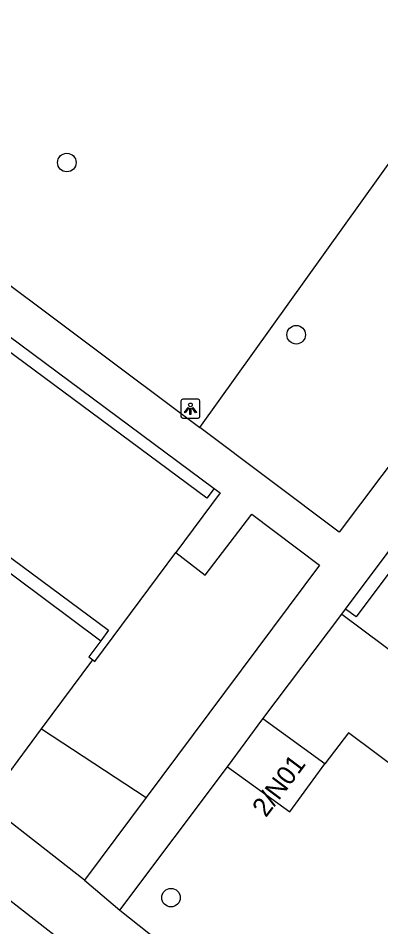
# Model space of a CAD drawing. Extents: x 160026 to 161302, y 384757 to 385701.
# Drawn here: x 160458.6 to 160477.69, y 385187.88 to 385235.75 of the extents above; entities that cross this region are included whole.
import ezdxf

# ---------------------------------------------------------------- set-up
doc = ezdxf.new("R2010")
doc.units = 0
for name, color, linetype in [('IMGEO_Boom', 7, 'Continuous'), ('IMGEO_Groenvoorziening', 7, 'Continuous'), ('IMGEO_Haag', 7, 'Continuous'), ('IMGEO_Lichtpunt', 7, 'Continuous'), ('IMGEO_Pand', 7, 'Continuous'), ('IMGEO_Pand_nummerreeks', 7, 'Continuous'), ('IMGEO_Rijbaan_lokaal_gesloten', 7, 'Continuous'), ('IMGEO_Rijbaan_lokaal_open', 7, 'Continuous'), ('IMGEO_Voetpad_open', 7, 'Continuous')]:
    doc.layers.add(name, color=color, linetype=linetype)

msp = doc.modelspace()

# ---------------------------------------------------------------- linework, layer by layer
at = {"layer": 'IMGEO_Boom'}
for centre in [(160461.161, 385228.145), (160473.236, 385219.073), (160466.647, 385189.417)]:
    msp.add_circle(centre, 0.489, dxfattribs=at)
at = {"layer": 'IMGEO_Groenvoorziening'}
for points in [[(160468.159, 385214.178), (160481.35, 385232.629), (160489.078, 385226.722)], [(160459.832, 385198.314), (160465.344, 385194.7)]]:
    msp.add_lwpolyline(points, dxfattribs=at)
at = {"layer": 'IMGEO_Haag'}
msp.add_lwpolyline([(160485.617, 385190.899), (160475.997, 385198.091), (160474.75, 385196.469)], dxfattribs=at)
at = {"layer": 'IMGEO_Lichtpunt'}
for p, q in [((160467.169, 385215.579), (160467.169, 385214.772)), ((160467.169, 385215.579), (160467.169, 385214.772)), ((160468.071, 385215.674), (160467.263, 385215.674)), ((160468.071, 385215.674), (160467.263, 385215.674)), ((160468.165, 385214.772), (160468.165, 385215.579)), ((160468.165, 385214.772), (160468.165, 385215.579)), ((160467.263, 385214.678), (160468.071, 385214.678)), ((160467.263, 385214.678), (160468.071, 385214.678))]:
    msp.add_line(p, q, dxfattribs=at)
for points in [[(160467.543, 385215.243), (160467.582, 385215.215), (160467.394, 385214.953), (160467.356, 385214.98), (160467.543, 385215.243)], [(160467.645, 385215.195), (160467.692, 385215.195), (160467.692, 385214.873), (160467.645, 385214.873), (160467.645, 385215.195)], [(160467.755, 385215.215), (160467.793, 385215.242), (160467.98, 385214.98), (160467.941, 385214.952), (160467.755, 385215.215)]]:
    msp.add_lwpolyline(points, dxfattribs=at)
msp.add_circle((160467.668, 385215.377), 0.0994, dxfattribs=at)
for centre, start, end in [((160467.263, 385215.579), 90, 180), ((160467.263, 385215.579), 90, 180), ((160468.071, 385215.579), 0, 90), ((160468.071, 385215.579), 0, 90), ((160467.263, 385214.772), 180, 270), ((160467.263, 385214.772), 180, 270), ((160468.071, 385214.772), 270, 0), ((160468.071, 385214.772), 270, 360)]:
    msp.add_arc(centre, 0.0946, start, end, dxfattribs=at)
at = {"layer": 'IMGEO_Pand'}
for points in [[(160468.912, 385210.979), (160468.529, 385210.462), (160453.862, 385221.338)], [(160487.341, 385218.845), (160476.395, 385204.204), (160475.837, 385204.622)], [(160468.912, 385210.979), (160469.227, 385210.746), (160466.894, 385207.6)], [(160457.299, 385207.993), (160463.358, 385203.5), (160462.945, 385202.943)], [(160462.528, 385201.95), (160462.642, 385201.866), (160466.894, 385207.6)], [(160475.636, 385204.353), (160475.837, 385204.622)], [(160475.636, 385204.353), (160484.481, 385197.741), (160484.729, 385198.073)], [(160462.945, 385202.943), (160462.322, 385202.103), (160462.528, 385201.95)], [(160469.626, 385196.304), (160471.471, 385198.832)], [(160474.75, 385196.469), (160471.471, 385198.832)], [(160469.626, 385196.304), (160472.905, 385193.941), (160474.75, 385196.469)]]:
    msp.add_lwpolyline(points, dxfattribs=at)
at = {"layer": 'IMGEO_Rijbaan_lokaal_gesloten'}
msp.add_lwpolyline([(160466.559, 385182.691), (160455.018, 385191.715), (160445.916, 385198.941), (160432.685, 385209.429)], dxfattribs=at)
at = {"layer": 'IMGEO_Rijbaan_lokaal_open'}
for points in [[(160456.902, 385207.455), (160462.945, 385202.943)], [(160459.832, 385198.314), (160462.528, 385201.95)], [(160456.911, 385194.375), (160459.832, 385198.314)]]:
    msp.add_lwpolyline(points, dxfattribs=at)
at = {"layer": 'IMGEO_Voetpad_open'}
for points in [[(160417.614, 385251.816), (160427.216, 385244.654), (160450.023, 385227.786), (160468.159, 385214.178)], [(160424.978, 385243.662), (160468.912, 385210.979)], [(160475.837, 385204.622), (160497.703, 385233.866)], [(160489.078, 385226.722), (160475.491, 385208.676), (160468.159, 385214.178)], [(160466.894, 385207.6), (160468.448, 385206.398), (160470.895, 385209.624), (160474.461, 385206.939), (160465.344, 385194.7)], [(160471.471, 385198.832), (160475.636, 385204.353)], [(160463.953, 385188.753), (160469.626, 385196.304)], [(160462.089, 385190.33), (160456.911, 385194.375)], [(160465.344, 385194.7), (160462.089, 385190.33)], [(160462.089, 385190.33), (160463.953, 385188.753)], [(160463.953, 385188.753), (160474.55, 385180.347)]]:
    msp.add_lwpolyline(points, dxfattribs=at)

# ---------------------------------------------------------------- texts
at = {"layer": 'IMGEO_Pand_nummerreeks'}
msp.add_text('2/N01', height=1, rotation=53.1301, dxfattribs=at).set_placement((160471.64, 385193.602))

doc.saveas('drawing.dxf')
